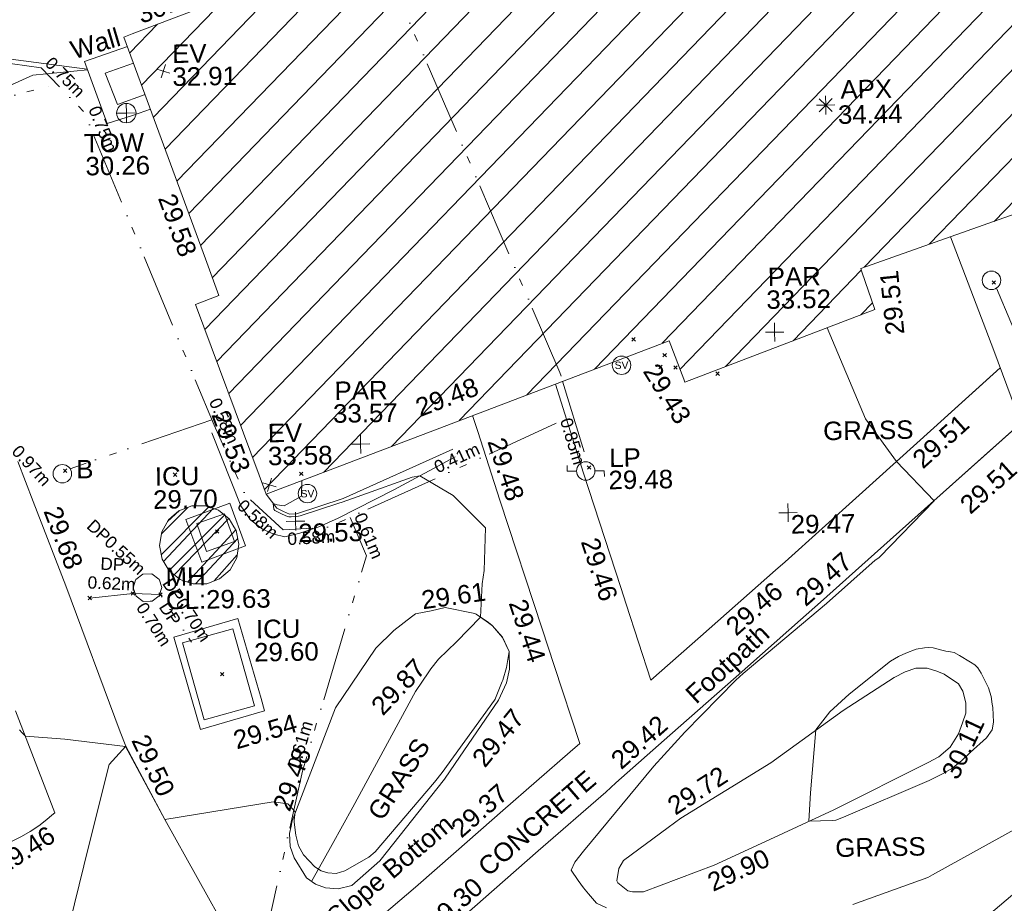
# Model space of a CAD drawing. Header units: millimetres. Extents: x -290717 to 520720, y -103372 to 287762.
# Tile 355 of 375: x 360209 to 380200, y 123223 to 141169. Entities that reach past the tile are written whole.
import ezdxf

# ---------------------------------------------------------------- set-up
doc = ezdxf.new("R2010")
doc.units = ezdxf.units.MM
for name, pattern in [('IMPORT-HIDDEN2 _3_', [4762.5, 3175, -1587.5]), ('IMPORT-UG_ELEC_LV_QLB2 _2_', [2700, 1500, -300.0000000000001, 0, -250, 150, -300.0000000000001, 0, -200]), ('IMPORT-UG_ELEC_STREET LIGHTING_QLB2 _2_', [2700, 1500, -300.0000000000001, 0, -250, 150, -300.0000000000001, 0, -200]), ('IMPORT-UG_UNIDENTIFIED_QLB2 _2_', [2500, 1500, -300.0000000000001, 0, -50, 150, -300.0000000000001, 0, -200])]:
    doc.linetypes.add(name, pattern=pattern)
for name, color, linetype, lineweight, true_color in [('00_TOPO_APEX_BUILDING', 7, 'Continuous', 9, 0x666666), ('00_TOPO_EAVE', 7, 'Continuous', 9, 0x666666), ('00_TOPO_FURN_BOLLARD', 7, 'Continuous', 9, 0x666666), ('00_TOPO_FURN_LAMP_POST', 7, 'Continuous', 9, 0x666666), ('00_TOPO_SERV_MH', 7, 'Continuous', 9, 0x666666), ('00_TOPO_SERV_STOP_VALVE', 7, 'Continuous', 9, 0x666666), ('00_TOPO_TOP_OF_WALL', 7, 'Continuous', 9, 0x666666), ('00_UAV_APEX_BUILDING', 7, 'Continuous', 9, 0x666666), ('00_UAV_BUILDING_HATCH', 7, 'Continuous', 9, 0x999999), ('00_UAV_BUILDING_OUTLINE', 5, 'Continuous', 9, 0x0000ff), ('00_UAV_CONCRETE', 9, 'Continuous', 9, 0x808080), ('00_UAV_EAVE', 7, 'Continuous', 9, 0x666666), ('00_UAV_FOOTPATH', 7, 'Continuous', 9, 0xa50000), ('00_UAV_FORM_LINES', 7, 'Continuous', 9, 0x666666), ('00_UAV_FURN_BOLLARD', 7, 'Continuous', 9, 0xff9f7f), ('00_UAV_FURN_LAMP_POST', 7, 'Continuous', 9, 0xa50000), ('00_UAV_LEVEL_SPOT', 7, 'Continuous', 9, 0x666666), ('00_UAV_PARAPET', 7, 'Continuous', 9, 0x666666), ('00_UAV_SERV_IC', 5, 'Continuous', 9, 0x0000ff), ('00_UAV_SLOPE_BOTTOM', 30, 'Continuous', 9, 0xff7f00), ('00_UAV_SLOPE_TOP', 40, 'Continuous', 9, 0xffbf00), ('00_UAV_TOP_OF_WALL', 7, 'Continuous', 9, 0x666666), ('00_UAV_WALL', 7, 'Continuous', 9, 0x7c00a5), ('01_DTM_CONTOUR_MJR', 7, 'Continuous', 9, 0x7f3f00), ('01_DTM_CONTOUR_MNR', 7, 'Continuous', 9, 0xa5a552), ('12333-PUM-2D-U-0001-C01 - Rev2_REVIT IMPORT_dwg', 7, 'Continuous', 9, 0x767676), ('PUM-CHAMBER EXTENTS', 6, 'IMPORT-HIDDEN2 _3_', 9, 0xff00ff), ('PUM-ELECTRIC-LV-QLB2', 1, 'IMPORT-UG_ELEC_LV_QLB2 _2_', 9, 0xff0000), ('PUM-ELECTRIC-MH', 1, 'Continuous', 9, 0xff0000), ('PUM-ELECTRIC-SL-QLB2', 7, 'IMPORT-UG_ELEC_STREET LIGHTING_QLB2 _2_', 9, 0xff7f7f), ('PUM-UNIDENTIFIED UTILITIES-NOTES', 7, 'Continuous', 9, 0x52a500), ('PUM-UNIDENTIFIED UTILITIES-QLB2', 7, 'IMPORT-UG_UNIDENTIFIED_QLB2 _2_', 9, 0x52a500)]:
    doc.layers.add(name, color=color, linetype=linetype, lineweight=lineweight, true_color=true_color)
for name, color, linetype, lineweight in [('00_UAV_DRIVE_WAY', 7, 'Continuous', 9), ('00_UAV_SURFACE', 7, 'Continuous', 9), ('00_UAV_SURVEY_TEXT', 7, 'Continuous', 9), ('GEN-TEXT', 7, 'Continuous', 9)]:
    doc.layers.add(name, color=color, linetype=linetype, lineweight=lineweight)
doc.styles.add('Arial_1', font='arial.ttf', dxfattribs={"height": 250})
doc.styles.add('Swis721 Lt BT', font='swissl.ttf', dxfattribs={"height": 399.9999999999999})
doc.styles.add('Swis721 Lt BT_2', font='swissl.ttf', dxfattribs={"height": 375})

# ---------------------------------------------------------------- blocks, each defined once
blk = doc.blocks.new('12333-PUM-2D-U-0001-C01 - Rev2_REVIT IMPORT_dwg_MSL_Apex_SYM-2077252-Site Location Plan Existing')
at = {"layer": '00_TOPO_APEX_BUILDING', "color": 254, "true_color": 0xcccccc, "flags": 128}
for points in [[(0, -500.8627267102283), (0, 0), (-500.8627267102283, 0)], [(354.163430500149, 354.1634305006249), (0, 0), (-354.1634305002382, 354.1634305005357)], [(354.1634305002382, -354.1634305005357), (0, 0), (-354.163430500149, -354.1634305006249)], [(500.8627267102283, 0), (0, 0), (0, 500.8627267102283)]]:
    blk.add_lwpolyline(points, dxfattribs=at)
blk = doc.blocks.new('12333-PUM-2D-U-0001-C01 - Rev2_REVIT IMPORT_dwg_MSL_Eaves_SYM_1-V74-Site Location Plan Existing')
at = {"layer": '00_TOPO_EAVE', "color": 254, "true_color": 0xcccccc}
for p, q in [((356.5791934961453, -116.0873754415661), (-356.5791934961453, 116.0873754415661)), ((-116.0873754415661, -356.5791934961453), (116.0873754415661, 356.5791934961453))]:
    blk.add_line(p, q, dxfattribs=at)
blk = doc.blocks.new('12333-PUM-2D-U-0001-C01 - Rev2_REVIT IMPORT_dwg_MSL_Bollard_2-2077239-Site Location Plan Existing')
at = {"layer": '00_TOPO_FURN_BOLLARD', "color": 254, "true_color": 0xcccccc}
blk.add_circle((0, 0), 62.50000000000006, dxfattribs=at)
blk = doc.blocks.new('12333-PUM-2D-U-0001-C01 - Rev2_REVIT IMPORT_dwg_MSL_Lamp_Post_SYM-2077240-Site Location Plan Existing')
at = {"layer": '00_TOPO_FURN_LAMP_POST', "color": 254, "true_color": 0xcccccc, "flags": 128}
for points in [[(-500.1060478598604, 0), (-1000.212095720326, 0), (-1000.212095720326, 316.7338303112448)], [(500.1060478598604, 0), (1000.21209571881, 0), (1000.21209571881, -316.7338303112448)]]:
    blk.add_lwpolyline(points, dxfattribs=at)
at = {"layer": '00_TOPO_FURN_LAMP_POST', "color": 254, "true_color": 0xcccccc}
blk.add_circle((0, 0), 500.1060478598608, dxfattribs=at)
blk = doc.blocks.new('12333-PUM-2D-U-0001-C01 - Rev2_REVIT IMPORT_dwg_MSL_Parapet_SYM-V111-Site Location Plan Existing')
at = {"layer": '00_UAV_PARAPET', "color": 254, "true_color": 0xcccccc, "flags": 128}
for points in [[(0, -500.0000000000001), (0, 0), (-500.0000000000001, 0)], [(500.0000000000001, 0), (0, 0), (0, 500.0000000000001)]]:
    blk.add_lwpolyline(points, dxfattribs=at)
blk = doc.blocks.new('12333-PUM-2D-U-0001-C01 - Rev2_REVIT IMPORT_dwg_MSL_Sluice_Valve_SYM-2077246-Site Location Plan Existing')
at = {"layer": '00_TOPO_SERV_STOP_VALVE', "color": 254, "true_color": 0xcccccc}
blk.add_circle((0, 0), 500.0000000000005, dxfattribs=at)
at = {"layer": '00_TOPO_SERV_STOP_VALVE', "insert": (0, 198.9876086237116), "char_height": 399.9999999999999, "width": 785.1100955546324, "attachment_point": 2, "line_spacing_factor": 1.005061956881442, "style": 'Swis721 Lt BT'}
blk.add_mtext('SV', dxfattribs=at)
blk = doc.blocks.new('12333-PUM-2D-U-0001-C01 - Rev2_REVIT IMPORT_dwg_TOW-2077249-Site Location Plan Existing')
at = {"layer": '00_TOPO_TOP_OF_WALL', "color": 254, "true_color": 0xcccccc, "flags": 128}
for points in [[(0, 525.0554400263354), (0, 0), (-525.0554401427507, 0)], [(525.0554401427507, 0), (0, 0), (0, -525.0554400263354)]]:
    blk.add_lwpolyline(points, dxfattribs=at)
at = {"layer": '00_TOPO_TOP_OF_WALL', "color": 254, "true_color": 0xcccccc}
blk.add_circle((0, 0), 525.0554401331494, dxfattribs=at)
blk = doc.blocks.new('12333-PUM-2D-U-0001-C01 - Rev2_REVIT IMPORT_dwg_UAV-2077255-Site Location Plan Existing')
at = {"layer": '00_UAV_LEVEL_SPOT', "color": 254, "true_color": 0xcccccc, "flags": 128}
for points in [[(0, -500.0000000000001), (0, 0), (-500.0000000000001, 0)], [(500.0000000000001, 0), (0, 0), (0, 500.0000000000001)]]:
    blk.add_lwpolyline(points, dxfattribs=at)
blk = doc.blocks.new('12333-PUM-2D-U-0001-C01 - Rev2_REVIT IMPORT_dwg_MGS62954_T2_Galway_ITM_3d_Rev1-2077680-Site Location Plan Existing')
at = {"layer": '00_UAV_BUILDING_HATCH', "true_color": 0xcccccc}
h = blk.add_hatch(dxfattribs=at)
h.set_pattern_fill('FP_1', color=254, style=0, pattern_type=2)
h.set_pattern_definition([(45, (0, 0), (-441.9417382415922, 441.9417382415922), [])])
h.paths.add_polyline_path([(534258130.3624688, 725648483.3139625), (534277656.3624687, 725655386.3139623), (534278388.3624687, 725653331.3139625), (534295255.4606528, 725659853.892727), (534294221.4606528, 725663214.8927271), (534296151.4606527, 725663830.8927269), (534296560.4606526, 725662667.892727), (534309422.4606529, 725667184.8927269), (534307379.4606526, 725673087.8927273), (534303370.4606528, 725671653.8927271), (534300995.5869049, 725678397.3035644), (534310510.4335188, 725681741.4081918), (534314220.5869049, 725671576.3035644), (534326500.5869049, 725675858.3035647), (534324518.5869049, 725681362.3035645), (534326113.5869048, 725681952.3035645), (534324160.5869049, 725687672.3035644), (534318720.5869049, 725685739.3035644), (534311382.5869049, 725706099.3035645), (534306310.324325, 725704323.4114221), (534306355.1088055, 725704192.7557818), (534273124.3649247, 725692215.3564034), (534273147.722073, 725692180.3999606), (534273192.9489231, 725691953.0292308), (534273147.722073, 725691725.6585009), (534273018.9269006, 725691532.9029037), (534272826.1713033, 725691404.1077312), (534272598.8005735, 725691358.8808811), (534272359.2318197, 725691412.2581903), (534272168.7586477, 725691547.7426457), (534272046.0540514, 725691744.8881879), (534272030.8694313, 725691821.2264285), (534266685.9286339, 725689894.7426034), (534268524.9398829, 725684612.5737505), (534268047.9286339, 725684437.7426035), (534269413.1688387, 725680562.3524156), (534277645.4188778, 725683533.3784788), (534277949.5529158, 725682690.6704742), (534281834.7170619, 725684092.8295298), (534281561.9286339, 725684932.7426034), (534287959.9286339, 725687070.7426034), (534294707.928634, 725667896.7426034), (534289312.3624687, 725665760.3139626), (534287625.3624685, 725670664.3139626), (534264563.3624687, 725662495.3139625), (534260945.3624687, 725672663.3139623), (534250837.3624687, 725669091.3139623), (534258126.7857321, 725648493.4208302)])
h.paths.add_polyline_path([(534297904.5869049, 725687834.3035645), (534296489.5869049, 725693151.3035643), (534301799.5869049, 725695024.3035643), (534303779.5869048, 725689436.3035644), (534301175.8806049, 725688726.3227148)])
at = {"layer": '00_UAV_BUILDING_OUTLINE', "color": 254, "true_color": 0xcccccc, "flags": 128}
blk.add_lwpolyline([(534286233.9834566, 725686493.9888072), (534281561.928634, 725684932.7426035), (534281584.7574427, 725684862.4529108), (534281834.7170621, 725684092.8295296), (534277949.5529158, 725682690.6704742), (534277929.3199488, 725682746.7328714), (534277645.4188778, 725683533.3784788), (534273729.2389063, 725682120.0257856), (534269413.1688386, 725680562.3524154), (534269276.5601948, 725680950.1316473), (534268047.9286339, 725684437.7426035), (534268524.9398829, 725684612.5737505), (534268264.8593303, 725685359.5998467), (534266685.9286339, 725689894.7426034), (534266853.7554688, 725689955.2326434), (534271557.3237688, 725691650.5457618)], dxfattribs=at)
at = {"layer": '00_UAV_CONCRETE', "color": 254, "true_color": 0xcccccc, "flags": 128}
blk.add_lwpolyline([(534283397.25295, 725685546.0472904), (534284235.9286339, 725683218.7426034), (534285074.6359953, 725680836.0675414), (534285404.9286339, 725679897.7426034), (534286598.928634, 725676512.7426034), (534286992.4747527, 725676646.837158), (534288805.9286339, 725677264.7426034), (534291131.4033198, 725678059.205018)], dxfattribs=at)
for points in [[(534268668.8540242, 725680388.3761246), (534268975.8540243, 725679519.3761246), (534268081.9444478, 725679203.5760785), (534267774.9444476, 725680072.5760787)], [(534267997.8540242, 725675806.3761245), (534267487.8540241, 725677692.3761245), (534268794.6625238, 725678045.754881), (534269235.9108084, 725676414.0014211), (534269304.662524, 725676159.7548813)]]:
    blk.add_lwpolyline(points, close=True, dxfattribs=at)
at = {"layer": '00_UAV_DRIVE_WAY', "color": 254, "true_color": 0xcccccc, "flags": 128}
blk.add_lwpolyline([(534262417.0919543, 725689816.0101571), (534264328.8540242, 725689492.3761246), (534265930.8027402, 725689255.6161238)], dxfattribs=at)
at = {"layer": '00_UAV_FOOTPATH', "color": 254, "true_color": 0xcccccc, "flags": 128}
for points in [[(534264383.9286339, 725681313.7426034), (534264683.2323693, 725680492.6811775), (534265310.3624687, 725678772.3139623), (534266367.5339717, 725675788.2153997), (534266472.3624687, 725675492.3139623), (534267240.3624685, 725673990.3139626), (534268509.3624687, 725671612.3139623), (534268806.6081038, 725671564.1553029), (534269168.8858551, 725671505.460376), (534269708.3624685, 725671449.3139623), (534270375.7547571, 725671418.0678523), (534270964.3624686, 725671425.3139623), (534272304.3624686, 725672531.3139623), (534273140.2233086, 725673239.3094548), (534274102.8638494, 725674054.6905936), (534275493.902506, 725675222.0446421), (534275690.4178683, 725675390.5075848), (534275198.8050561, 725676979.1027663), (534274967.5012064, 725677726.5368689), (534274152.9286339, 725680358.7426035), (534273730.1499146, 725681758.3056245), (534273631.5336989, 725682084.763893)], [(534264247.3624686, 725676247.3139625), (534265007.3624686, 725674167.3139625), (534264947.759581, 725674117.220357), (534264847.4903227, 725674032.948455), (534264679.4967678, 725673908.8865418), (534264504.0447977, 725673795.6178395), (534264321.8268417, 725673693.5893673), (534264133.5620302, 725673603.2037851)], [(534281448.3254445, 725680331.3101509), (534282988.1507462, 725681672.1045818), (534284359.9015939, 725682866.5491046), (534283500.8947155, 725682118.5735793), (534282988.1507462, 725681672.1045818), (534281448.3254445, 725680331.3101509), (534279921.3982351, 725679001.7466627), (534279728.4638417, 725678837.4976927), (534278178.9305559, 725677518.3485177), (534277157.9441497, 725676647.1766981), (534276682.1524609, 725678198.3659388), (534276578.0926, 725678537.6247791), (534275860.9286339, 725680875.7426035), (534275323.8795748, 725682695.5329634)], [(534284469.9286339, 725672199.7426034), (534283568.5874998, 725671465.5371493)], [(534272595.2118893, 725671344.9748272), (534274806.3624685, 725673221.3139623), (534276199.3624686, 725674390.3139625), (534276411.964332, 725674572.5670704), (534277523.3624687, 725675525.3139623), (534278886.3624688, 725676688.3139625), (534280214.1044097, 725677818.6476583), (534280628.3624686, 725678171.3139625), (534281742.2537516, 725679133.1706748), (534282965.3797693, 725680189.3527172), (534284000.7308818, 725681083.3891753), (534284757.5401483, 725681736.901851), (534282965.3797693, 725680189.3527172), (534281742.2537516, 725679133.1706748)]]:
    blk.add_lwpolyline(points, dxfattribs=at)
at = {"layer": '00_UAV_FORM_LINES', "color": 254, "true_color": 0xcccccc, "flags": 128}
for points in [[(534268334.929, 725681823.7425001), (534268892.929, 725680332.7425001), (534269086.929, 725680043.7425), (534269323.929, 725679850.7425002), (534269552.929, 725679748.7425), (534269777.929, 725679688.7425001), (534270080.9290001, 725679758.7425001), (534270470.929, 725679878.7425001), (534270867.929, 725680047.7425), (534272003.9290001, 725680603.7425002), (534273264.929, 725681253.7425001)], [(534273214.929, 725681411.7425001), (534270971.929, 725680448.7425001), (534270021.9290001, 725680151.7425001), (534269879.9290001, 725680149.7425001), (534269755.929, 725680206.7425001), (534269623.9290001, 725680275.7425), (534269413.1688386, 725680562.3524154)]]:
    blk.add_lwpolyline(points, dxfattribs=at)
at = {"layer": '00_UAV_SERV_IC', "color": 254, "true_color": 0xcccccc, "flags": 128}
for points in [[(534267991.8540243, 725679989.3761247), (534268562.8540243, 725680178.3761247), (534268751.5630608, 725679608.255173), (534268180.563061, 725679419.255173)], [(534268689.8540242, 725677841.3761246), (534269100.8540242, 725676268.3761246), (534268074.6280444, 725676000.2395208), (534267663.6280444, 725677573.2395208)]]:
    blk.add_lwpolyline(points, close=True, dxfattribs=at)
at = {"layer": '00_UAV_SLOPE_BOTTOM', "color": 254, "true_color": 0xcccccc, "flags": 128}
blk.add_lwpolyline([(534272933.929, 725674713.7425002), (534271590.929, 725673073.7425002), (534271009.929, 725672584.7425001), (534270737.929, 725672520.7425001), (534270478.929, 725672544.7425001), (534270276.9290001, 725672622.7425001), (534270092.9290001, 725672758.7425002), (534269853.929, 725673164.7425001), (534269773.9290001, 725673397.7425001), (534269768.929, 725673661.7425001), (534269800.0945532, 725673809.4903077), (534269822.929, 725673917.7425), (534270745.929, 725676200.7425001), (534271583.9290001, 725677392.7425001), (534271954.929, 725677747.7425001), (534272318.0842784, 725678017.8847339), (534272403.9290001, 725678081.7425002), (534272723.929, 725678130.7425002), (534273005.929, 725678193.7425001), (534273604.9290001, 725678062.7425002), (534273633.929, 725678048.7425001), (534273882.9290001, 725677873.7425), (534273955.9290002, 725677813.7425001), (534274156.929, 725677573.7425001), (534274289.9290001, 725677282.7425002), (534274290.9290001, 725676918.7425), (534274223.929, 725676644.7425001), (534274055.9290001, 725676292.7425001), (534273153.9407791, 725675023.3669201)], close=True, dxfattribs=at)
at = {"layer": '00_UAV_SLOPE_TOP', "color": 254, "true_color": 0xcccccc, "flags": 128}
blk.add_lwpolyline([(534270197.7505161, 725672681.2657276), (534270626.9290001, 725673425.7425001), (534271060.929, 725674175.7425), (534272373.929, 725676498.7425001), (534272649.929, 725676896.7425001), (534272696.4571823, 725676954.3380656), (534272855.9290001, 725677151.7425002), (534273225.9290001, 725677496.7425001), (534273717.9818903, 725677989.6691836)], dxfattribs=at)
blk.add_lwpolyline([(534279563.929, 725674924.7425001), (534281050.9290001, 725675966.7425), (534282095.929, 725676615.7425002), (534282322.9290001, 725676726.7425002), (534282536.929, 725676795.7425002), (534282766.9290001, 725676791.7425001), (534282961.929, 725676729.7425), (534283112.929, 725676665.7425001), (534283396.9290001, 725676467.7425001), (534283482.929, 725676314.7425), (534283539.9290001, 725676076.7425002), (534283538.9568331, 725675973.2067226), (534283537.929, 725675863.7425), (534283466.929, 725675669.7425001), (534283384.929, 725675449.7425001), (534283206.929, 725675180.7425001), (534282976.9290001, 725674990.7425001), (534282757.9290001, 725674877.7425001), (534280824.9290001, 725673948.7425002), (534279518.347662, 725673372.4820241), (534278373.929, 725672867.7425001), (534276930.9290001, 725672351.7425002), (534276709.9290001, 725672354.7425001), (534276614.9290001, 725672376.7425001), (534276415.929, 725672544.7425001), (534276393.929, 725672583.7425001), (534276436.9290001, 725672834.7425002), (534276538.9290001, 725672998.7425), (534277457.6862818, 725673651.0914205), (534277714.9290001, 725673833.7425002)], close=True, dxfattribs=at)
at = {"layer": '00_UAV_SURFACE', "color": 254, "true_color": 0xcccccc, "flags": 128}
blk.add_lwpolyline([(534266472.3624687, 725675492.3139623), (534266126.9286339, 725675127.7426034), (534265680.9286339, 725673460.7426034), (534265176.9286338, 725671543.7426035), (534264979.7620071, 725670781.6431073), (534264794.3021573, 725670064.7933016)], dxfattribs=at)
at = {"layer": '00_UAV_WALL', "color": 254, "true_color": 0xcccccc, "flags": 128}
for points in [[(534266753.8174822, 725689699.7463194), (534265875.8540242, 725689413.3761246), (534266317.8540243, 725688144.3761247), (534266855.8540242, 725688304.3761246), (534267199.2599199, 725688420.3076146)], [(534267095.2121816, 725688719.1626234), (534266529.8540242, 725688528.3761246), (534266293.8568548, 725689166.7482934), (534266871.0469231, 725689363.0296726)]]:
    blk.add_lwpolyline(points, dxfattribs=at)
at = {"layer": '01_DTM_CONTOUR_MJR', "color": 254, "true_color": 0xcccccc, "flags": 128}
blk.add_lwpolyline([(534265936.7964962, 725689238.4078056), (534264825.9353089, 725689153.561474), (534264030.3238961, 725688817.1423328)], dxfattribs=at)
blk.add_lwpolyline([(534284056.9910107, 725676197.6093295), (534284075.6877128, 725676037.7163029), (534284086.944501, 725675973.2440157), (534284098.7261841, 725675670.7540345), (534284065.9776579, 725675518.0841264), (534283946.0712067, 725675357.799008), (534283610.0799633, 725675068.4507278), (534283432.678412, 725674900.4329427), (534283233.1955234, 725674747.8817809), (534283055.9410112, 725674649.1009693), (534282767.5823822, 725674514.5291781), (534281020.1315227, 725673801.1584656), (534280858.6511086, 725673741.8786466), (534280789.0427489, 725673731.3644136), (534280310.0000002, 725673730.0000001), (534280356.4762932, 725674306.8396792), (534280490, 725675580.0000001), (534280779.7889566, 725675940.2410746), (534281180.0559284, 725676295.1398212), (534282031.1061229, 725676951.7112602), (534282191.1580565, 725677042.9018631), (534282344.9123477, 725677107.7439026), (534282554.6567339, 725677181.0750803), (534282724.644488, 725677208.8714938), (534282813.6338561, 725677213.5050728), (534282901.2070657, 725677206.3301121), (534283043.7463043, 725677163.958122), (534283157.2987903, 725677135.1047709), (534283245.8374765, 725677117.7605706), (534283326.0556965, 725677099.5695612), (534283431.6301543, 725677042.2805722), (534283653.8866248, 725676902.6435341), (534283740.9634552, 725676841.9601331), (534283796.6166288, 725676783.6641313), (534283861.0057327, 725676669.9847269), (534284008.4366842, 725676370.8798023)], close=True, dxfattribs=at)
at = {"layer": '01_DTM_CONTOUR_MNR', "color": 254, "true_color": 0xcccccc, "flags": 128}
for points in [[(534284544.4421836, 725673518.9667125), (534282807.4444754, 725672593.1762857), (534282709.6637154, 725672544.6219605), (534281178.2834556, 725672020.7813942)], [(534276175.9106934, 725672040.7264181), (534275972.7652879, 725672140.4703237), (534275812.1929824, 725672332.3684212), (534275713.6330449, 725672454.4886063), (534275612.0142167, 725672604.0614161), (534275470, 725672820.0000002), (534275550.0000001, 725672980), (534275730, 725673200.0000002), (534277187.3918521, 725674899.0043269), (534277830.5841122, 725675576.8341122), (534278881.6073518, 725676615.9921023), (534279029.9799052, 725676748.5630217), (534280748.8719155, 725678145.2350178), (534281749.0239465, 725679008.678053), (534281824.9559718, 725679053.9347697), (534281844.8469744, 725679069.7129899), (534282970, 725680190.0000002), (534282220.0000001, 725681000.0000001), (534281606.5922533, 725681879.4391371), (534280859.6308024, 725683740.9200667)], [(534270139.385459, 725680824.4446133), (534270131.2246538, 725680509.1444154), (534269771.6891631, 725680316.897448), (534269632.1929826, 725680337.8070177), (534269550.0000001, 725680370), (534269563.7607495, 725680254.5331696), (534269582.9960318, 725680226.960979), (534269611.224295, 725680213.5553762), (534269733.4343484, 725680151.8085726), (534269839.783971, 725680101.2532983), (534269867.4598393, 725680092.3152614), (534269909.6703297, 725680092.1428573), (534270027.951053, 725680098.318156), (534270092.0419848, 725680106.7748092), (534270884.0456042, 725680352.0119888), (534270951.1325967, 725680374.5303869), (534271351.5718293, 725680505.5687133), (534272380.6155977, 725680854.7922597), (534272540.0000001, 725680880), (534273209.9827617, 725680464.9321569), (534273854.3398652, 725679797.2083399), (534273809.4346049, 725678935.8174386), (534273768.3637041, 725678664.6541468), (534273720, 725677990), (534273880, 725677870), (534273960.0000001, 725677810.0000002), (534274160.0000001, 725677570.0000002), (534274290.0000001, 725677280.0000001), (534274227.39375, 725676954.25625), (534274151.239522, 725676699.7313246), (534274136.6160244, 725676671.2689911), (534273996.0395906, 725676335.8382936), (534273989.808309, 725676320.3666182), (534273975.5030928, 725676300.4996159), (534272887.2406846, 725674846.6770976), (534272731.1474084, 725674653.6407093), (534271498.3972913, 725673261.8471824), (534271367.8208486, 725673153.3171818), (534270874.9507157, 725672882.0839258), (534270701.738385, 725672836.5279078), (534270531.8648649, 725672847.7315316), (534270399.0264295, 725672895.4611651), (534270340, 725672930.0000002), (534270265.4300228, 725672977.6631765), (534270040.965815, 725673226.1035513), (534269943.5899528, 725673406.0554634), (534269895.7063634, 725673626.3808566), (534269867.7137312, 725673891.1361381), (534269865.7895663, 725673929.6010381), (534269890.0000001, 725674100), (534269740.3417132, 725674263.1433893), (534269442.7631444, 725674311.7459656), (534267240, 725673990), (534266470, 725675490), (534265240.9613697, 725675659.6400354), (534264440.0000002, 725675730), (534264370.0318473, 725675805.8821657), (534264321.1599327, 725675862.7575759)]]:
    blk.add_lwpolyline(points, dxfattribs=at)
for name, p, xscale, yscale, zscale in [('12333-PUM-2D-U-0001-C01 - Rev2_REVIT IMPORT_dwg_MSL_Eaves_SYM_1-V74-Site Location Plan Existing', (534267474.7760001, 725689187.8915001), 0.375, 0.375, 0.375), ('12333-PUM-2D-U-0001-C01 - Rev2_REVIT IMPORT_dwg_TOW-2077249-Site Location Plan Existing', (534266709.776, 725688348.8915001), 0.375, 0.375, 0.375), ('12333-PUM-2D-U-0001-C01 - Rev2_REVIT IMPORT_dwg_MSL_Apex_SYM-2077252-Site Location Plan Existing', (534280908.929, 725688263.7425001), 0.375, 0.375, 0.375), ('12333-PUM-2D-U-0001-C01 - Rev2_REVIT IMPORT_dwg_MSL_Bollard_2-2077239-Site Location Plan Existing', (534284212.9286339, 725684646.7426035), 3, 3, 3), ('12333-PUM-2D-U-0001-C01 - Rev2_REVIT IMPORT_dwg_MSL_Parapet_SYM-V111-Site Location Plan Existing', (534279792.776, 725683670.8915), 0.375, 0.375, 0.375), ('12333-PUM-2D-U-0001-C01 - Rev2_REVIT IMPORT_dwg_MSL_Sluice_Valve_SYM-2077246-Site Location Plan Existing', (534276672.9290001, 725683053.7425), 0.375, 0.375, 0.375), ('12333-PUM-2D-U-0001-C01 - Rev2_REVIT IMPORT_dwg_MSL_Parapet_SYM-V111-Site Location Plan Existing', (534271346.587, 725681544.3035), 0.375, 0.375, 0.375), ('12333-PUM-2D-U-0001-C01 - Rev2_REVIT IMPORT_dwg_MSL_Bollard_2-2077239-Site Location Plan Existing', (534265282.8540242, 725681048.3761246), 3, 3, 3), ('12333-PUM-2D-U-0001-C01 - Rev2_REVIT IMPORT_dwg_MSL_Lamp_Post_SYM-2077240-Site Location Plan Existing', (534275908.9286339, 725680918.7426034), 0.375, 0.375, 0.375), ('12333-PUM-2D-U-0001-C01 - Rev2_REVIT IMPORT_dwg_MSL_Eaves_SYM_1-V74-Site Location Plan Existing', (534269482.587, 725680750.3034999), 0.375, 0.375, 0.375), ('12333-PUM-2D-U-0001-C01 - Rev2_REVIT IMPORT_dwg_MSL_Sluice_Valve_SYM-2077246-Site Location Plan Existing', (534270251.8540243, 725680558.3761247), 0.375, 0.375, 0.375), ('12333-PUM-2D-U-0001-C01 - Rev2_REVIT IMPORT_dwg_UAV-2077255-Site Location Plan Existing', (534270000.0000001, 725680000), 0.375, 0.375, 0.375), ('12333-PUM-2D-U-0001-C01 - Rev2_REVIT IMPORT_dwg_UAV-2077255-Site Location Plan Existing', (534280000, 725680000), 0.375, 0.375, 0.375)]:
    blk.add_blockref(name, p, dxfattribs=dict(xscale=xscale, yscale=yscale, zscale=zscale))
at = {"layer": '00_TOPO_SERV_MH', "char_height": 375, "attachment_point": 1, "line_spacing_factor": 1.005061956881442, "style": 'Swis721 Lt BT_2'}
for s, insert, width in [('MH', (534267340.7451862, 725679105.722823), 949.779278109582), ('CL:29.63', (534267340.7451862, 725678632.6296078), 2440.932744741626)]:
    blk.add_mtext(s, dxfattribs=dict(at, insert=insert, width=width))
at = {"layer": '00_UAV_APEX_BUILDING', "char_height": 375, "attachment_point": 1, "line_spacing_factor": 1.005061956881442, "style": 'Swis721 Lt BT_2'}
for s, insert, width in [('APX', (534281214.4508175, 725688763.4907457), 1130.237340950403), ('34.44', (534281154.871278, 725688251.4843671), 1495.902363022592)]:
    blk.add_mtext(s, dxfattribs=dict(at, insert=insert, width=width))
at = {"layer": '00_UAV_BUILDING_OUTLINE', "color": 251, "true_color": 0x666666, "char_height": 375, "width": 1495.902363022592, "attachment_point": 1, "line_spacing_factor": 1.005061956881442, "style": 'Swis721 Lt BT_2'}
for s, insert, rotation in [('30.01', (534266921.0232069, 725690505.8935336), 19.820748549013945), ('29.58', (534267670.4135736, 725686735.8281995), 289.19579598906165), ('29.51', (534282054.2603967, 725683557.1686548), 94.83102598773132), ('29.43', (534277414.968208, 725683118.3400582), 300.9184293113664), ('29.48', (534272435.9747533, 725682423.326998), 19.844556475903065), ('29.53', (534268677.9861123, 725682321.5225528), 289.40657489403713)]:
    blk.add_mtext(s, dxfattribs=dict(at, insert=insert, rotation=rotation))
at = {"layer": '00_UAV_CONCRETE', "color": 251, "true_color": 0x666666, "insert": (534268625.381444, 725675748.592621), "char_height": 375, "width": 1495.902363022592, "attachment_point": 1, "rotation": 15.400565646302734, "line_spacing_factor": 1.005061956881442, "style": 'Swis721 Lt BT_2'}
blk.add_mtext('29.54', dxfattribs=at)
at = {"layer": '00_UAV_EAVE', "char_height": 375, "attachment_point": 1, "line_spacing_factor": 1.005061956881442, "style": 'Swis721 Lt BT_2'}
for s, insert, width in [('EV', (534267661.631793, 725689724.558824), 736.078940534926), ('32.91', (534267656.9633898, 725689257.8081998), 1495.902363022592), ('EV', (534269467.3539183, 725681987.9535129), 736.078940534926), ('33.58', (534269462.6855151, 725681521.2028888), 1495.902363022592)]:
    blk.add_mtext(s, dxfattribs=dict(at, insert=insert, width=width))
at = {"layer": '00_UAV_FOOTPATH', "color": 251, "true_color": 0x666666, "char_height": 375, "attachment_point": 1, "line_spacing_factor": 1.005061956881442, "style": 'Swis721 Lt BT_2'}
for s, insert, width, rotation in [('29.51', (534282507.7797576, 725681109.4331874), 1495.902363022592, 41.04754000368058), ('29.48', (534274276.9218458, 725681664.5355877), 1495.902363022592, 287.05397367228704), ('29.51', (534283455.9583956, 725680171.1547645), 1495.902363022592, 40.8109498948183), ('29.68', (534265234.1334933, 725680427.4100806), 1495.902363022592, 290.0284517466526), ('29.46', (534276138.5153977, 725679597.6638176), 1495.902363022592, 287.05219285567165), ('29.47', (534280081.7152811, 725678357.3734542), 1495.902363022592, 40.591948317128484), ('29.46', (534278659.3507415, 725677783.6604239), 1495.902363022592, 40.408426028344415), ('29.44', (534274652.1584719, 725678377.1879468), 1495.902363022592, 287.1954071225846), ('Footpath', (534277816.7559886, 725676412.5257837), 2436.183848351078, 41.517951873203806), ('29.42', (534276279.4538205, 725675111.2630225), 1495.902363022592, 40.604858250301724), ('29.50', (534266921.9227309, 725675768.0791551), 1495.902363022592, 294.7052349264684), ('29.37', (534273010.9062085, 725673778.7809112), 1495.902363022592, 40.26545183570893), ('29.46', (534263735.1878197, 725673232.2087551), 1495.902363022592, 31.945028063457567), ('29.30', (534272465.4068092, 725671884.3290758), 1495.902363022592, 40.317284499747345)]:
    blk.add_mtext(s, dxfattribs=dict(at, insert=insert, width=width, rotation=rotation))
at = {"layer": '00_UAV_FURN_BOLLARD', "color": 251, "true_color": 0x666666, "insert": (534265565.612344, 725681322.5734746), "char_height": 375, "width": 398.9072968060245, "attachment_point": 1, "line_spacing_factor": 1.005061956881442, "style": 'Swis721 Lt BT_2'}
blk.add_mtext('B', dxfattribs=at)
at = {"layer": '00_UAV_FURN_LAMP_POST', "color": 251, "true_color": 0x666666, "char_height": 375, "attachment_point": 1, "line_spacing_factor": 1.005061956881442, "style": 'Swis721 Lt BT_2'}
for s, insert, width in [('LP', (534276389.8235643, 725681364.4917061), 707.5855621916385), ('29.48', (534276367.2800528, 725680913.9296079), 1495.902363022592)]:
    blk.add_mtext(s, dxfattribs=dict(at, insert=insert, width=width))
at = {"layer": '00_UAV_LEVEL_SPOT', "char_height": 375, "width": 1495.902363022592, "attachment_point": 1, "line_spacing_factor": 1.005061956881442, "style": 'Swis721 Lt BT_2'}
for s, insert in [('29.53', (534270051.8765643, 725679949.1441548)), ('29.47', (534280051.8765643, 725679949.1441548))]:
    blk.add_mtext(s, dxfattribs=dict(at, insert=insert))
at = {"layer": '00_UAV_PARAPET', "char_height": 375, "attachment_point": 1, "line_spacing_factor": 1.005061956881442, "style": 'Swis721 Lt BT_2'}
for s, insert, width in [('PAR', (534279672.7150212, 725684981.6900048), 1168.228512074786), ('33.52', (534279635.4251938, 725684519.5573149), 1495.902363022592), ('PAR', (534270836.8644075, 725682822.8343676), 1168.228512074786), ('33.57', (534270799.5745801, 725682360.7016778), 1495.902363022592)]:
    blk.add_mtext(s, dxfattribs=dict(at, insert=insert, width=width))
at = {"layer": '00_UAV_SERV_IC', "color": 251, "true_color": 0x666666, "char_height": 375, "attachment_point": 1, "line_spacing_factor": 1.005061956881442, "style": 'Swis721 Lt BT_2'}
for s, insert, width in [('ICU', (534267159.9102396, 725681146.9147594), 1021.012723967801), ('29.70', (534267115.0820891, 725680676.5357585), 1495.902363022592), ('ICU', (534269157.327265, 725678011.3854116), 1021.012723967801), ('29.60', (534269112.4991145, 725677541.0064108), 1495.902363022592)]:
    blk.add_mtext(s, dxfattribs=dict(at, insert=insert, width=width))
at = {"layer": '00_UAV_SLOPE_BOTTOM', "color": 251, "true_color": 0x666666, "char_height": 375, "attachment_point": 1, "line_spacing_factor": 1.005061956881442, "style": 'Swis721 Lt BT_2'}
for s, insert, width, rotation in [('29.61', (534272506.6488925, 725678539.6085603), 1495.902363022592, 6.914211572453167), ('29.47', (534273470.3920666, 725675151.9247962), 1495.902363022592, 49.81315845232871), ('29.48', (534269426.6177199, 725674219.6944269), 1495.902363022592, 69.10218135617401), ('Slope Bottom', (534270452.6521322, 725672035.8307779), 3685.143599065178, 39.140587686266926)]:
    blk.add_mtext(s, dxfattribs=dict(at, insert=insert, width=width, rotation=rotation))
at = {"layer": '00_UAV_SLOPE_TOP', "color": 251, "true_color": 0x666666, "char_height": 375, "width": 1495.902363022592, "attachment_point": 1, "line_spacing_factor": 1.005061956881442, "style": 'Swis721 Lt BT_2'}
for s, insert, rotation in [('29.87', (534271435.4346883, 725676266.0991217), 45.54992534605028), ('30.11', (534283012.9804118, 725674657.5827023), 63.80098680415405), ('29.72', (534277406.5783038, 725674203.486514), 32.07138731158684), ('29.90', (534278192.4095742, 725672668.6689471), 23.7996124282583)]:
    blk.add_mtext(s, dxfattribs=dict(at, insert=insert, rotation=rotation))
at = {"layer": '00_UAV_SURVEY_TEXT', "color": 251, "true_color": 0x666666, "char_height": 375, "width": 2018.280965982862, "attachment_point": 1, "line_spacing_factor": 1.005061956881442, "style": 'Swis721 Lt BT_2'}
for insert in [(534280741.8000001, 725681833.6296079), (534280840.8000001, 725673365.6296079)]:
    blk.add_mtext('GRASS', dxfattribs=dict(at, insert=insert))
at = {"layer": '00_UAV_SURVEY_TEXT', "color": 251, "true_color": 0x666666, "char_height": 375, "attachment_point": 1, "line_spacing_factor": 1.005061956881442, "style": 'Swis721 Lt BT_2'}
for s, insert, width, rotation in [('GRASS', (534271339.2382753, 725674071.1808118), 2018.280965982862, 56.29703729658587), ('CONCRETE', (534273541.6338994, 725672988.3187065), 3286.236302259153, 39.76367721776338)]:
    blk.add_mtext(s, dxfattribs=dict(at, insert=insert, width=width, rotation=rotation))
at = {"layer": '00_UAV_TOP_OF_WALL', "char_height": 375, "attachment_point": 1, "line_spacing_factor": 1.005061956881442, "style": 'Swis721 Lt BT_2'}
for s, insert, width in [('TOW', (534265838.3224443, 725687936.7261318), 1343.937678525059), ('30.26', (534265860.7843516, 725687472.8782092), 1495.902363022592)]:
    blk.add_mtext(s, dxfattribs=dict(at, insert=insert, width=width))
at = {"layer": '00_UAV_WALL', "color": 251, "true_color": 0x666666, "insert": (534265563.6101658, 725689818.3088914), "char_height": 375, "width": 1130.237340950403, "attachment_point": 1, "rotation": 15.44677705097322, "line_spacing_factor": 1.005061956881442, "style": 'Swis721 Lt BT_2'}
blk.add_mtext('Wall', dxfattribs=at)
blk = doc.blocks.new('12333-PUM-2D-U-0001-C01 - Rev2_REVIT IMPORT_dwg-1620468-Site Location Plan Existing')
at = {"layer": 'PUM-CHAMBER EXTENTS', "true_color": 0xffaaff}
h = blk.add_hatch(dxfattribs=at)
h.set_pattern_fill('FP_3', color=211, style=0, pattern_type=2)
h.set_pattern_definition([(45, (-533641079.65, -725615854.3560001), (-265.1650429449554, 265.1650429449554), []), (45, (-533640902.873, -725615854.3560001), (-265.1650429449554, 265.1650429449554), [])])
h.paths.add_polyline_path([(626816.8327950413, 62909.63377547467), (627096.2770711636, 62909.63377547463), (627358.8687952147, 63005.20934688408), (627572.9355299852, 63184.83266502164), (627712.6576680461, 63426.83850706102), (627761.182657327, 63702.03739660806), (627712.6576680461, 63977.23628615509), (627572.9355299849, 64219.24212819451), (627358.8687952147, 64398.86544633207), (627096.2770711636, 64494.44101774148), (626816.832795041, 64494.44101774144), (626554.2410709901, 64398.86544633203), (626340.1743362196, 64219.2421281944), (626200.4521981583, 63977.23628615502), (626151.9272088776, 63702.03739660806), (626200.4521981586, 63426.83850706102), (626340.1743362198, 63184.83266502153), (626554.2410709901, 63005.20934688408)])
at = {"layer": 'GEN-TEXT', "color": 253, "true_color": 0xaaaaaa}
for p, q in [((643144.9948138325, 68712.28848223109), (643215.7054919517, 68782.9991603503)), ((643215.7054919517, 68712.28848223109), (643144.9948138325, 68782.9991603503)), ((635810.9948138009, 67684.28848229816), (635881.70549192, 67754.99916041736)), ((635881.70549192, 67684.28848229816), (635810.9948138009, 67754.99916041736)), ((636435.9948138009, 67352.28848224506), (636506.70549192, 67422.99916036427)), ((636506.70549192, 67352.28848224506), (636435.9948138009, 67422.99916036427)), ((636345.9948138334, 67115.28848228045), (636416.7054919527, 67185.99916039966)), ((636416.7054919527, 67115.28848228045), (636345.9948138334, 67185.99916039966)), ((636652.9948138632, 67099.28848221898), (636723.7054919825, 67169.9991603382)), ((636723.7054919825, 67099.28848221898), (636652.9948138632, 67169.9991603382)), ((637503.994813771, 66958.28848227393), (637574.7054918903, 67028.99916039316)), ((637574.7054918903, 66958.28848227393), (637503.994813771, 67028.99916039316)), ((624226.9948137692, 65218.28848228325), (624297.7054918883, 65288.99916040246)), ((624297.7054918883, 65218.28848228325), (624226.9948137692, 65288.99916040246)), ((626455.9948138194, 65100.28848226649), (626526.7054919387, 65170.9991603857)), ((626526.7054919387, 65100.28848226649), (626455.9948138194, 65170.9991603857)), ((629016.9948138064, 65071.28848228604), (629087.7054919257, 65141.99916040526)), ((629087.7054919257, 65071.28848228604), (629016.9948138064, 65141.99916040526)), ((634861.9948137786, 65098.2884822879), (634932.7054918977, 65168.99916040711)), ((634932.7054918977, 65098.2884822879), (634861.9948137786, 65168.99916040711)), ((627289.9948138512, 63929.28848229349), (627360.7054919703, 63999.99916041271)), ((627360.7054919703, 63929.28848229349), (627289.9948138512, 63999.99916041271)), ((625557.9948137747, 62704.28848231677), (625628.7054918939, 62774.99916043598)), ((625628.7054918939, 62704.28848231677), (625557.9948137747, 62774.99916043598)), ((624678.9948138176, 62625.28848228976), (624749.7054919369, 62695.99916040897)), ((624749.7054919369, 62625.28848228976), (624678.9948138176, 62695.99916040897)), ((626115.994813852, 62669.28848228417), (626186.7054919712, 62739.99916040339)), ((626186.7054919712, 62669.28848228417), (626115.994813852, 62739.99916040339)), ((627341.9948138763, 61031.28848224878), (627412.7054919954, 61101.999160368)), ((627412.7054919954, 61031.28848224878), (627341.9948138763, 61101.999160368))]:
    blk.add_line(p, q, dxfattribs=at)
at = {"layer": 'PUM-CHAMBER EXTENTS', "color": 211, "linetype": 'Continuous', "true_color": 0xffaaff, "flags": 128}
blk.add_lwpolyline([(627761.1826573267, 63702.03739660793), (627712.6576680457, 63977.23628615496), (627665.9152290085, 64058.19656548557), (627572.9355299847, 64219.24212819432), (627358.8687952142, 64398.86544633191), (627096.2770711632, 64494.44101774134), (626816.8327950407, 64494.44101774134), (626554.2410709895, 64398.86544633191), (626401.8024585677, 64270.9542629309), (626340.1743362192, 64219.24212819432), (626200.452198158, 63977.23628615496), (626151.9272088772, 63702.03739660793), (626200.452198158, 63426.8385070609), (626340.1743362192, 63184.83266502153), (626554.2410709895, 63005.20934688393), (626626.6964655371, 62978.83773990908), (626816.8327950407, 62909.6337754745), (627096.2770711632, 62909.6337754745), (627358.8687952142, 63005.20934688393), (627572.9355299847, 63184.83266502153), (627712.6576680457, 63426.8385070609)], close=True, dxfattribs=at)
at = {"layer": 'PUM-ELECTRIC-MH', "color": 21, "true_color": 0xffaaaa, "flags": 128}
blk.add_lwpolyline([(626182.5493819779, 62850.46576848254), (626127.653633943, 63019.41750850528), (626126.9472190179, 63021.59163006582), (625981.378866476, 63127.35322886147), (625801.446487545, 63127.35322886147), (625655.8781350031, 63021.59163006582), (625650.869135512, 63006.17551489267), (625600.2759720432, 62850.46576848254), (625655.8781350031, 62679.33990689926), (625801.446487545, 62573.57830810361), (625941.3501528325, 62573.57830810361), (625981.378866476, 62573.57830810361), (626126.9472190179, 62679.33990689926)], close=True, dxfattribs=at)
at = {"layer": 'PUM-ELECTRIC-SL-QLB2', "color": 254, "true_color": 0xffd4d4}
for p, q in [((621632.3501529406, 72447.64382136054), (624222.3068467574, 73114.37277041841)), ((634391.2234581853, 66894.22694753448), (634861.6167798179, 65249.11709025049)), ((627256.3845081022, 66233.62403432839), (624361.7060278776, 65294.18687301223))]:
    blk.add_line(p, q, dxfattribs=at)
at = {"layer": 'PUM-ELECTRIC-SL-QLB2', "color": 254, "true_color": 0xffd4d4, "flags": 128}
for points in [[(617811.3044243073, 125798.5270841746), (617279.3501529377, 120264.6438212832), (615394.3501529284, 113901.6438213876), (614384.3501529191, 108839.6438213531), (612540.3501528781, 103167.6438213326), (611115.3501528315, 97023.64382136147), (610238.3501528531, 91065.6438213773), (612028.3501528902, 83630.64382132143), (615324.3501528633, 77935.64382137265), (617257.3501529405, 74795.64382135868), (619945.3501529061, 74064.64382132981), (623914.3501528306, 73441.64382130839), (624775.3501528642, 72526.64382138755), (627299.35015284, 66124.64382138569), (627910.3501528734, 64695.64382138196), (628666.3501529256, 63977.64382138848), (629583.350152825, 64013.64382135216), (632716.3501528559, 65371.64382135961), (634589.9866173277, 66199.09115950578)], [(630746.305747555, 75893.01289455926), (630769.3501529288, 75802.64382134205), (634339.3501528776, 67075.64382138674), (634391.2234581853, 66894.22694753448)], [(643230.6687243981, 68632.16329889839), (644768.3501528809, 64815.64382137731), (645877.3501529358, 61142.64382130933), (644637.3501528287, 59736.6438213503), (644254.3501529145, 57917.64382133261), (644252.3501529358, 55269.64382128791), (641833.350152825, 54644.6438212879), (636761.3501528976, 53093.64382131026), (631826.3501528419, 51211.64382132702), (626100.350152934, 48738.64382132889), (626960.35015292, 52184.64382132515), (628010.3501528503, 55076.6438213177), (628971.3501528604, 59069.64382133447), (630346.3501528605, 63416.64382128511), (630028.9192318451, 64206.77590218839)]]:
    blk.add_lwpolyline(points, dxfattribs=at)
at = {"layer": 'PUM-UNIDENTIFIED UTILITIES-QLB2', "color": 9, "true_color": 0xc5e1aa, "flags": 128}
blk.add_lwpolyline([(624714.3501528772, 62660.64382134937), (625593.3501528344, 62739.64382137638), (626151.3501529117, 62704.64382134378), (626763.5922810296, 61729.95435341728)], dxfattribs=at)
blk.add_blockref('12333-PUM-2D-U-0001-C01 - Rev2_REVIT IMPORT_dwg_MGS62954_T2_Galway_ITM_3d_Rev1-2077680-Site Location Plan Existing', (-533641079.6498471, -725615854.3561786))
at = {"layer": 'PUM-ELECTRIC-LV-QLB2', "char_height": 250, "attachment_point": 2, "line_spacing_factor": 0.9417779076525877, "style": 'Arial_1'}
for s, insert, width, rotation in [('0.97m', (623673.9448739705, 65454.31415516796), 1160.025439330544, 311.6236090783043), ('DP0.55m', (625358.2728351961, 63777.44875469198), 1738.507782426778, 316.3946853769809), ('DP0.70m', (626785.0834487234, 62452.2328037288), 1738.507782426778, 302.58177127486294)]:
    blk.add_mtext(s, dxfattribs=dict(at, insert=insert, width=width, rotation=rotation))
at = {"layer": 'PUM-ELECTRIC-SL-QLB2', "char_height": 250, "width": 1160.025439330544, "attachment_point": 2, "line_spacing_factor": 0.9417779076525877, "style": 'Arial_1'}
for s, insert, rotation in [('0.75m', (624491.1358603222, 73333.68168950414), 313.2584351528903), ('0.75m', (625265.717596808, 72227.74294942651), 291.51692740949), ('0.58m', (627618.6594525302, 66261.17144938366), 293.1501824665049), ('0.85m', (634694.6389064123, 65707.42098130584), 285.9570492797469), ('0.41m', (632166.2692959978, 65490.52500495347), 23.826904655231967), ('0.58m', (628243.2890290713, 64297.5997240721), 316.4767689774), ('0.61m', (630518.4089786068, 63873.49286961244), 291.8889985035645), ('0.58m', (629229.2673342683, 63933.4131353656), 2.2481890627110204), ('0.61m', (628819.5087653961, 59654.26909161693), 72.44731100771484)]:
    blk.add_mtext(s, dxfattribs=dict(at, insert=insert, rotation=rotation))
at = {"layer": 'PUM-UNIDENTIFIED UTILITIES-NOTES', "char_height": 250, "width": 1160.025439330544, "attachment_point": 2, "line_spacing_factor": 0.9417779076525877, "style": 'Arial_1'}
for s, insert, rotation in [('DP\\P0.62m', (625194.4100803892, 63467.07698102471), 356.4108806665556), ('DP\\P0.70m', (626445.5197326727, 62380.830037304), 302.13460215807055)]:
    blk.add_mtext(s, dxfattribs=dict(at, insert=insert, rotation=rotation))

msp = doc.modelspace()

# ---------------------------------------------------------------- block references
at = {"layer": '12333-PUM-2D-U-0001-C01 - Rev2_REVIT IMPORT_dwg', "color": 254, "linetype": 'IMPORT-UG_ELEC_STREET LIGHTING_QLB2 _2_', "true_color": 0xffd4d4, "rotation": 0.9999999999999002}
msp.add_blockref('12333-PUM-2D-U-0001-C01 - Rev2_REVIT IMPORT_dwg-1620468-Site Location Plan Existing', (-261895.0770586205, 55869.5817132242), dxfattribs=at)

doc.saveas('drawing.dxf')
